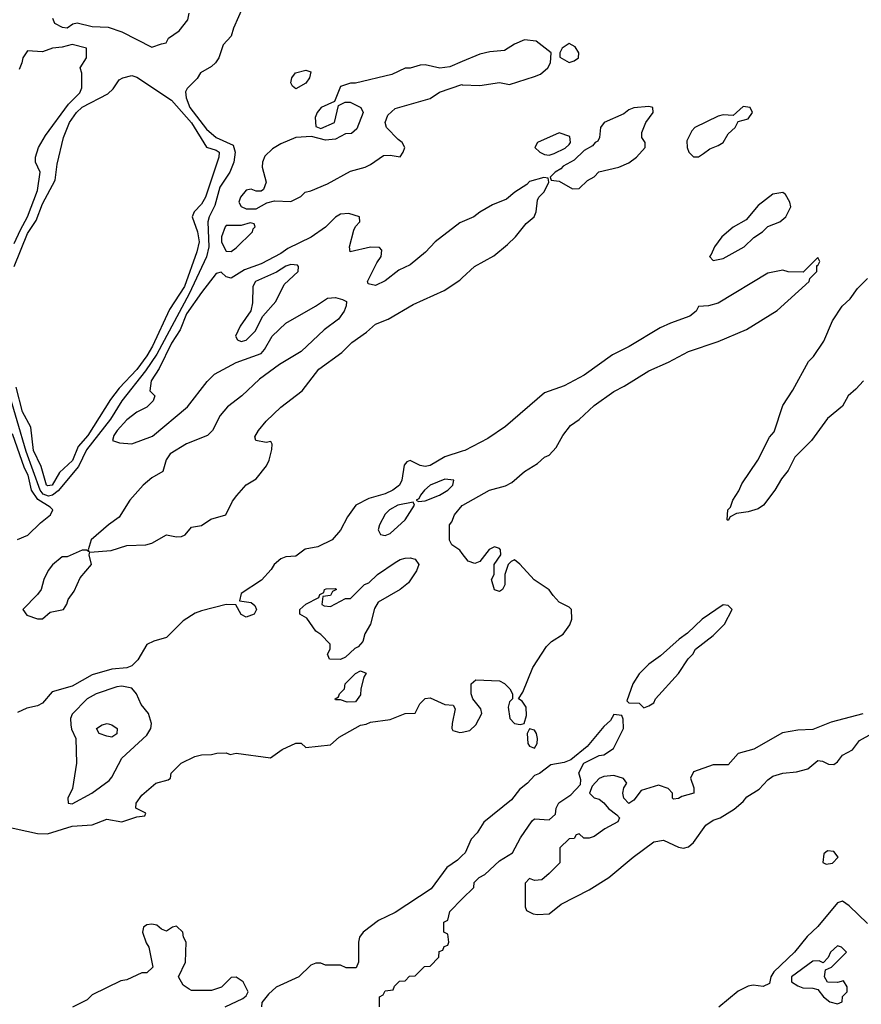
# Model space of a CAD drawing. Header units: inches. Extents: x 2348341 to 2479810, y 460419 to 613669.
# Tile 571 of 656: x 2448219 to 2451606, y 553400 to 557364. Entities that reach past the tile are written whole.
import ezdxf

# ---------------------------------------------------------------- set-up
doc = ezdxf.new("R2010")
doc.units = ezdxf.units.IN
doc.header["$MEASUREMENT"] = 0
doc.layers.add('C4545', color=7, linetype='Continuous')
doc.layers.add('C4555', color=7, linetype='Continuous')

msp = doc.modelspace()

# ---------------------------------------------------------------- linework, layer by layer
at = {"layer": 'C4545', "color": 2}
for points, elevation in [([(2449118.8, 557421.2), (2449078.8, 557330), (2449070, 557298), (2449036.9, 557263.1), (2449020.7, 557210), (2449007.3, 557190), (2448990, 557175.1), (2448946.8, 557150), (2448932.4, 557127.6), (2448892.8, 557087.2), (2448886.2, 557073.8), (2448888.5, 557050), (2448904, 557010), (2448970, 556922.6), (2449009.5, 556889.5), (2449078.4, 556858.4), (2449086.4, 556830), (2449080.4, 556790), (2449064.9, 556750), (2449024.4, 556690), (2449004.4, 556615.6), (2448981.3, 556570), (2448976.5, 556550), (2448979.7, 556450), (2448970.2, 556409.8), (2448900.4, 556259.6), (2448770, 556017.4), (2448725.4, 555950), (2448630, 555829.7), (2448584.4, 555755.6), (2448487.9, 555632.1), (2448455.3, 555564.7), (2448373.1, 555466.9), (2448350.7, 555449.3), (2448334.6, 555445.4), (2448313.5, 555453.5), (2448300.6, 555470), (2448245.4, 555625.4), (2448172.6, 555872.6)], 30), ([(2448351.3, 557370), (2448358.8, 557350), (2448390, 557334), (2448410, 557331), (2448432, 557348), (2448450, 557351.3), (2448510, 557336.4), (2448574.3, 557334.3), (2448630, 557314.9), (2448750, 557253.4), (2448790, 557267.3), (2448808.7, 557271.3), (2448818, 557290), (2448860.4, 557319.6), (2448896, 557364), (2448901.2, 557390)], 30), ([(2448197.1, 556462.9), (2448221.5, 556518.5), (2448250.8, 556570), (2448290, 556676), (2448301.2, 556750), (2448282, 556790), (2448282, 556810), (2448295.1, 556850), (2448322.7, 556897.3), (2448415.8, 557024.2), (2448461.2, 557070), (2448469, 557090), (2448468.9, 557148.9), (2448462, 557170), (2448488, 557210), (2448488, 557250), (2448430, 557264), (2448390, 557253.3), (2448351.3, 557250), (2448310, 557235.1), (2448250, 557239), (2448231, 557210), (2448228, 557190), (2448216.4, 557163.6)], 30), ([(2450000, 557195.6), (2449950, 557174.5), (2449910, 557169.5), (2449850, 557182.7), (2449830, 557181.2), (2449790.7, 557169.3), (2449770, 557169.2), (2449716.1, 557143.9), (2449570, 557109), (2449550, 557108.7), (2449510, 557095.3), (2449485.4, 557034.6), (2449432, 557010), (2449416, 556990), (2449407.3, 556970), (2449410, 556934), (2449430, 556926), (2449486, 556950), (2449502, 557018), (2449528.4, 557031.6), (2449548.4, 557031.6), (2449591.3, 557010), (2449601, 556990), (2449575.3, 556924.7), (2449554, 556906), (2449530, 556904), (2449490, 556882.7), (2449450, 556879.3), (2449393.2, 556893.2), (2449330, 556889.6), (2449270, 556864.7), (2449235.8, 556844.2), (2449205.7, 556814.3), (2449196.4, 556790), (2449194.4, 556770), (2449210.6, 556709.4), (2449199.8, 556680.2), (2449190, 556674), (2449170, 556674), (2449150, 556681.2), (2449130, 556677.2), (2449107.3, 556650), (2449101, 556630), (2449110, 556612), (2449130, 556602), (2449170, 556602), (2449213.6, 556626.4), (2449244.7, 556635.3), (2449310, 556632), (2449350, 556652), (2449368, 556670), (2449390, 556674.8), (2449457.2, 556702.8), (2449550, 556754.8), (2449609.1, 556770.9), (2449630, 556781), (2449683.2, 556816.8), (2449710, 556818.8), (2449750, 556812), (2449762, 556830), (2449768, 556850), (2449758, 556870), (2449741.5, 556881.5), (2449695.3, 556930), (2449689, 556950), (2449700.2, 556979.8), (2449730, 557006), (2449870, 557046.8), (2449907.6, 557072.4), (2449997.5, 557102.5), (2450000, 557102.4)], 34), ([(2448196, 556370), (2448250, 556503.8), (2448284.7, 556555.3), (2448310, 556622), (2448362, 556718), (2448370, 556782), (2448395.4, 556890), (2448419.2, 556950), (2448447.1, 556990), (2448470, 557011.5), (2448573.9, 557066.1), (2448594.3, 557085.7), (2448618.6, 557121.4), (2448634, 557130), (2448670, 557138.7), (2448690, 557132.2), (2448830, 557040.3), (2448910, 556948.7), (2448970, 556850.7), (2449010, 556839.3), (2449022, 556830), (2449020.5, 556810), (2448966, 556650), (2448950, 556621.6), (2448920.7, 556590), (2448913, 556570), (2448934.3, 556510), (2448941.1, 556470), (2448931.7, 556430), (2448881.3, 556290), (2448822.2, 556197.8), (2448752.8, 556050), (2448730, 556011.3), (2448690, 555955.1), (2448619.7, 555880.3), (2448584.6, 555835.4), (2448492.6, 555690), (2448454.2, 555645.8), (2448430.7, 555589.3), (2448379.5, 555540.5), (2448350, 555489.8), (2448330, 555486.6), (2448327.2, 555490), (2448304.9, 555564.9), (2448273.7, 555630), (2448263.9, 555723.9), (2448230, 555785.2), (2448204.8, 555884.8)], 26), ([(2450000, 556550.3), (2449990, 556546), (2449891, 556470), (2449852.4, 556427.6), (2449790, 556377.2), (2449745.1, 556354.9), (2449690, 556312.7), (2449650, 556294), (2449620.4, 556300.4), (2449618, 556310), (2449655.5, 556384.5), (2449673.2, 556410), (2449676.4, 556436.4), (2449667.3, 556447.3), (2449630, 556448.7), (2449548.7, 556428.7), (2449546, 556450), (2449563.2, 556516.8), (2449570, 556532), (2449588, 556550), (2449586, 556570), (2449543.1, 556583.1), (2449510, 556581.2), (2449490, 556569), (2449450, 556529.2), (2449392, 556488), (2449297.2, 556442.8), (2449270, 556423), (2449190, 556381.3), (2449123.4, 556356.6), (2449070, 556324), (2449050, 556328.7), (2449030, 556348), (2449010, 556342), (2448950, 556266), (2448890, 556179.6), (2448864.3, 556115.7), (2448830, 556061.6), (2448779.7, 555960.3), (2448748.2, 555910), (2448742, 555870), (2448762, 555850), (2448756, 555830), (2448730, 555804), (2448690, 555784), (2448650, 555752.7), (2448610.7, 555710), (2448597.3, 555690), (2448592, 555670), (2448620.5, 555660.5), (2448670, 555656.3), (2448753.3, 555686.7), (2448894.3, 555805.7), (2448973.1, 555906.9), (2449003.3, 555936.7), (2449090, 555983.8), (2449190, 556020.7), (2449203.9, 556036.1), (2449234.5, 556090), (2449290, 556142.4), (2449409.2, 556210), (2449457, 556243), (2449490, 556244.9), (2449518, 556238), (2449534, 556230), (2449532, 556212), (2449524.9, 556190), (2449502, 556158), (2449444.2, 556115.8), (2449352, 556028), (2449264.9, 555975.1), (2449183.9, 555916.1), (2449113, 555850), (2449055.1, 555804.9), (2449024.9, 555770), (2448994, 555710), (2448974.8, 555690), (2448890, 555657), (2448824.4, 555615.6), (2448808.3, 555591.7), (2448794.4, 555545.6), (2448750, 555519.5), (2448715.5, 555490), (2448662, 555430), (2448619.5, 555360.5), (2448576, 555330), (2448506, 555270), (2448494, 555230), (2448498, 555222), (2448488, 555228), (2448470, 555228.7), (2448410, 555202), (2448390, 555202), (2448350.6, 555169.4), (2448333.7, 555146.3), (2448316, 555110), (2448304.7, 555070), (2448290.9, 555049.1), (2448232, 554990), (2448247.1, 554967.1), (2448290, 554951.3), (2448310, 554952), (2448342, 554978), (2448395.3, 554990), (2448409.1, 555010.9), (2448414, 555030), (2448437.5, 555062.5), (2448462.7, 555117.3), (2448508, 555170), (2448498, 555210), (2448500.4, 555219.6), (2448587.5, 555227.5), (2448650, 555247.3), (2448726, 555250), (2448750, 555256), (2448809.4, 555290.6), (2448850, 555282), (2448870, 555283), (2448884, 555290), (2448910, 555321), (2448950, 555327.7), (2448987.6, 555352.4), (2449048.7, 555370), (2449075.1, 555424.9), (2449092, 555448), (2449130, 555491), (2449170, 555516), (2449211.6, 555568.4), (2449222.7, 555590), (2449234, 555634), (2449235.3, 555655.3), (2449230, 555666), (2449210, 555662), (2449169.2, 555669.2), (2449165.2, 555685.2), (2449179.3, 555710), (2449210, 555747.3), (2449270, 555804), (2449356, 555870), (2449422.8, 555957.2), (2449515.4, 556024.6), (2449555.6, 556064.4), (2449614, 556106), (2449650, 556138), (2449702, 556158), (2449802.5, 556217.5), (2449926.3, 556273.7), (2449990, 556314.8), (2450000, 556324.2)], 34), ([(2448210, 555271.8), (2448251.2, 555288.8), (2448302, 555338), (2448342.7, 555370), (2448352.7, 555390), (2448342, 555402), (2448292.3, 555432.3), (2448265.6, 555470), (2448252.2, 555530), (2448238, 555558), (2448190, 555696)], 34), ([(2450000, 555626.4), (2449930, 555603.6), (2449870, 555569.6), (2449850, 555564.5), (2449830, 555569.5), (2449790, 555589.3), (2449776.3, 555583.7), (2449765.5, 555570), (2449757.1, 555510), (2449747.7, 555490), (2449720.7, 555470), (2449690, 555455.1), (2449624.2, 555435.8), (2449571.3, 555410), (2449537.5, 555362.5), (2449510, 555309), (2449476, 555270), (2449418, 555242), (2449368.2, 555231.8), (2449330, 555204), (2449290, 555202), (2449270, 555193.2), (2449242.8, 555170), (2449230.8, 555150), (2449191.9, 555108.1), (2449110, 555054), (2449103.6, 555023.6), (2449150, 555018), (2449165.4, 555005.4), (2449171.3, 554990), (2449162, 554970), (2449130, 554959), (2449110, 554969), (2449088.7, 555008.7), (2449049.3, 555009.3), (2448950, 554984.5), (2448925.5, 554974.5), (2448876.7, 554943.3), (2448810, 554876), (2448758, 554862), (2448730, 554849), (2448693.8, 554786.2), (2448670, 554762), (2448650, 554754), (2448590, 554749.5), (2448510, 554726), (2448430, 554680.9), (2448350, 554657.2), (2448310, 554612.7), (2448290, 554600.9), (2448247.3, 554592.7), (2448210, 554575.3)], 34), ([(2450000, 555214.9), (2449990, 555228), (2449958, 555250), (2449948, 555268), (2449948, 555330), (2449958, 555342), (2449969, 555370), (2450000, 555407.6)], 34), ([(2448150, 554118), (2448290, 554088), (2448330, 554086.4), (2448430, 554117.1), (2448510, 554122.8), (2448570, 554144.7), (2448630, 554134.8), (2448690, 554154), (2448722, 554158), (2448726, 554170), (2448686, 554190), (2448688, 554210), (2448710, 554242), (2448766, 554290), (2448816.4, 554303.6), (2448826, 554310), (2448828.7, 554330), (2448868.7, 554370), (2448923.1, 554396.9), (2448950, 554404.7), (2448990, 554406), (2449011.6, 554411.6), (2449050, 554412), (2449066, 554406), (2449090, 554411.3), (2449228.4, 554391.6), (2449274.6, 554425.4), (2449330, 554451.3), (2449351.6, 554451.6), (2449370, 554434), (2449470, 554444.7), (2449504.5, 554475.5), (2449590, 554524), (2449612.7, 554527.3), (2449630, 554536), (2449710, 554546.8), (2449770, 554571.3), (2449810, 554572), (2449829, 554610), (2449850, 554630.8), (2449870, 554634), (2449930, 554606.8), (2449963.6, 554603.6), (2449971, 554590), (2449958.8, 554530), (2449958, 554510), (2449962, 554502), (2449990, 554494), (2450000, 554496)], 34), ([(2450000, 553999.5), (2449979.9, 553980.1), (2449937.3, 553950), (2449875.2, 553864.8), (2449730.3, 553769.7), (2449662.3, 553737.7), (2449601, 553690), (2449586.8, 553670), (2449582.8, 553650), (2449582, 553570), (2449572.7, 553547.3), (2449532.7, 553547.3), (2449510, 553558), (2449450, 553558), (2449430, 553566), (2449410, 553566), (2449390, 553558), (2449342, 553510), (2449251.1, 553468.9), (2449219.6, 553440.4), (2449192.7, 553407.3), (2449192, 553390)], 34), ([(2449666, 553390), (2449666, 553430), (2449682, 553438), (2449690, 553454), (2449722, 553458), (2449727.3, 553472.7), (2449747.3, 553492.7), (2449770, 553494), (2449787.3, 553512.7), (2449810, 553514), (2449848.4, 553551.6), (2449870, 553554), (2449906, 553590), (2449907.3, 553612.7), (2449922, 553618), (2449927.3, 553632.7), (2449942, 553638), (2449946, 553650), (2449942, 553682), (2449926, 553690), (2449926, 553730), (2449942, 553738), (2449950, 553774), (2450000, 553824)], 34), ([(2449046, 553390), (2449116.4, 553423.6), (2449130, 553434), (2449138, 553450), (2449118, 553490), (2449090, 553508.7), (2449070, 553508), (2449030.9, 553469.1), (2448990, 553455.3), (2448910, 553455.3), (2448900.2, 553460.2), (2448876.4, 553476.4), (2448858, 553510), (2448886, 553570), (2448888, 553650), (2448878, 553670), (2448875.3, 553690), (2448850, 553714), (2448834, 553710), (2448810, 553694), (2448790, 553702), (2448770, 553718), (2448750, 553722.9), (2448730, 553719.5), (2448717.3, 553710), (2448713.4, 553690), (2448727.5, 553647.5), (2448738, 553630), (2448754, 553550), (2448730, 553526), (2448710, 553526), (2448650, 553498), (2448625.4, 553494.6), (2448510, 553438), (2448490, 553418), (2448431.1, 553388.9)], 34)]:
    msp.add_lwpolyline(points, dxfattribs=dict(at, elevation=elevation))
for points, elevation in [([(2449330, 557086), (2449316.4, 557096.4), (2449309.2, 557109.2), (2449314, 557130), (2449328.7, 557150), (2449370, 557161), (2449390, 557154), (2449384.7, 557130), (2449370, 557108.7)], 30), ([(2449146, 556546), (2449110, 556535.3), (2449050, 556535.3), (2449046, 556530), (2449031, 556490), (2449031, 556470), (2449043.5, 556443.5), (2449050, 556432), (2449070, 556431.3), (2449090, 556446), (2449155.3, 556510), (2449158, 556522), (2449166, 556530), (2449162, 556542)], 34), ([(2449310, 556378.4), (2449290, 556371.3), (2449252.7, 556347.3), (2449168.2, 556310), (2449157.1, 556290), (2449155.5, 556224.5), (2449148.5, 556191.5), (2449105.5, 556130), (2449087.3, 556090), (2449094.8, 556074.8), (2449110, 556068), (2449130, 556074), (2449166, 556110), (2449197.2, 556170), (2449249.5, 556230), (2449282.4, 556297.6), (2449339.3, 556350), (2449341.2, 556370), (2449336.2, 556376.2)], 38), ([(2449930, 555514.5), (2449871, 555490), (2449847.3, 555470), (2449831.3, 555450), (2449825.4, 555434.6), (2449814, 555430), (2449823.6, 555423.6), (2449850, 555426.8), (2449908.7, 555450), (2449941.2, 555470), (2449962, 555490), (2449966, 555510)], 38), ([(2449802, 555422), (2449741, 555410), (2449707.3, 555390), (2449690, 555372.7), (2449666.8, 555330), (2449661, 555310), (2449671, 555291), (2449690, 555287.3), (2449710, 555294.8), (2449769.3, 555350), (2449808, 555410)], 38), ([(2449510, 554788.7), (2449466, 554790), (2449458, 554810), (2449468, 554830), (2449468, 554850), (2449430, 554888.7), (2449410, 554902), (2449374.6, 554954.6), (2449346, 554970), (2449346, 554990), (2449370, 555011.3), (2449422, 555038), (2449426, 555050), (2449442, 555058), (2449446, 555070), (2449452.7, 555072.7), (2449490, 555074), (2449494, 555070), (2449478, 555062), (2449470, 555046), (2449438, 555042), (2449434, 555010), (2449443.6, 555003.6), (2449470, 555002), (2449530, 555034), (2449550, 555034), (2449606, 555090), (2449623.1, 555096.9), (2449659, 555130), (2449730, 555178.8), (2449750, 555190.7), (2449770, 555196), (2449790, 555198), (2449810, 555192), (2449824.7, 555170), (2449815.3, 555144.7), (2449783.5, 555096.5), (2449750.5, 555069.5), (2449661.4, 555018.6), (2449646.8, 554993.2), (2449630.7, 554930), (2449608.1, 554891.9), (2449599.1, 554860.9), (2449581, 554839), (2449567.5, 554832.5), (2449530, 554798)], 34), ([(2449536.4, 554616.4), (2449510, 554626), (2449490, 554626), (2449488, 554630), (2449502, 554638), (2449506, 554650), (2449526, 554670), (2449528, 554690), (2449570, 554732), (2449590, 554742), (2449612.7, 554732.7), (2449603.6, 554716.4), (2449591, 554670), (2449590, 554646), (2449570, 554618)], 34), ([(2448630, 554680.7), (2448610, 554677.6), (2448526, 554650), (2448490.8, 554630), (2448430, 554568), (2448422.8, 554550), (2448424.5, 554524.5), (2448427.3, 554507.3), (2448444.7, 554470), (2448446.8, 554370), (2448431, 554269), (2448412, 554230), (2448414, 554210), (2448430, 554206.8), (2448509, 554250), (2448578.6, 554301.4), (2448590, 554314), (2448629.7, 554390.3), (2448730, 554484), (2448746, 554510), (2448749.3, 554530), (2448737.2, 554570), (2448707.5, 554607.5), (2448689.2, 554650), (2448670, 554672.3)], 38), ([(2448590, 554475.3), (2448570, 554479), (2448538, 554490), (2448528, 554510), (2448550, 554524.7), (2448570.9, 554530.9), (2448590, 554524.7), (2448610.7, 554510.7), (2448610, 554488.7)], 38)]:
    msp.add_lwpolyline(points, close=True, dxfattribs=dict(at, elevation=elevation))
at = {"layer": 'C4555', "color": 2}
for points, elevation in [([(2450000, 557102.4), (2450070, 557099.1), (2450150, 557110.8), (2450190, 557102.8), (2450290, 557134.8), (2450314.8, 557145.2), (2450344, 557170), (2450355.3, 557190), (2450358, 557230), (2450297, 557277), (2450250, 557282.7), (2450210, 557266), (2450170, 557239.3), (2450110, 557234), (2450070, 557225.1), (2450000, 557195.6)], 34), ([(2450000, 556324.2), (2450049, 556370), (2450126.8, 556413.2), (2450181.5, 556458.5), (2450214, 556490), (2450256.6, 556543.4), (2450289, 556570), (2450297.2, 556590), (2450303.1, 556636.9), (2450308, 556650), (2450328.9, 556671.1), (2450348, 556710), (2450346, 556726), (2450328, 556728), (2450270, 556713.2), (2450259.9, 556700.1), (2450211, 556670), (2450178, 556642), (2450120.9, 556619.1), (2450070.4, 556589.6), (2450046, 556570), (2450000, 556550.3)], 34), ([(2450000, 555407.6), (2450002, 555410), (2450108.7, 555470), (2450173.2, 555486.8), (2450199.3, 555500.7), (2450250, 555544.7), (2450303.1, 555576.9), (2450330, 555602), (2450350, 555611.3), (2450378, 555642), (2450404, 555690), (2450435.3, 555730), (2450470, 555754.8), (2450530, 555810.8), (2450610, 555867.3), (2450651.8, 555888.2), (2450750, 555950.6), (2450830, 555984.9), (2450910, 556027.7), (2451030, 556067.7), (2451143.3, 556116.7), (2451266.8, 556193.2), (2451395.3, 556310), (2451398, 556322), (2451426, 556350), (2451426, 556374), (2451430, 556374), (2451438, 556390), (2451430, 556406), (2451372, 556348), (2451311.6, 556348.4), (2451290, 556355.3), (2451230, 556343.7), (2451030, 556222.9), (2450990, 556212), (2450950.9, 556209.1), (2450941, 556190), (2450916, 556170), (2450837.3, 556142.7), (2450796.4, 556123.6), (2450671.8, 556048.2), (2450604.9, 556015.1), (2450490, 555932.7), (2450410, 555889.3), (2450330, 555861.2), (2450173.9, 555726.1), (2450102.2, 555677.8), (2450010, 555629.7), (2450000, 555626.4)], 34), ([(2451614, 555910), (2451583.6, 555876.4), (2451552, 555850), (2451530, 555808), (2451470, 555758), (2451404.7, 555670), (2451338, 555602), (2451310.6, 555549.4), (2451284.5, 555515.5), (2451258, 555470), (2451211.3, 555410), (2451190, 555395.3), (2451150, 555382), (2451103.6, 555376.4), (2451078, 555362), (2451070, 555348), (2451066, 555350), (2451068.7, 555390), (2451079, 555401), (2451088.7, 555430), (2451113.2, 555466.8), (2451124.1, 555495.9), (2451189.3, 555590.7), (2451236.5, 555683.5), (2451255.3, 555704.7), (2451289.1, 555810.9), (2451330, 555872), (2451392.7, 555987.3), (2451412.5, 556007.5), (2451455.3, 556070), (2451490, 556152), (2451529, 556210), (2451560.2, 556239.8), (2451590, 556282), (2451630, 556322)], 30), ([(2450000, 554496), (2450030, 554502), (2450054.7, 554525.3), (2450079, 554570), (2450074, 554590), (2450042, 554630), (2450035.3, 554650), (2450035.3, 554690), (2450054, 554706), (2450150, 554702.8), (2450170, 554691.3), (2450190.6, 554670.6), (2450202, 554650), (2450202, 554630), (2450190, 554618), (2450184.5, 554595.5), (2450190.8, 554550), (2450210, 554530.8), (2450233.2, 554526.8), (2450249.1, 554530.9), (2450257.6, 554562.4), (2450256.6, 554596.6), (2450240.2, 554620.2), (2450226, 554630), (2450244, 554656), (2450284.1, 554755.9), (2450339.1, 554840.9), (2450359.1, 554860.9), (2450405.2, 554890), (2450432.1, 554927.9), (2450441.2, 554950), (2450439, 554990), (2450430, 554999), (2450390, 555019), (2450365.1, 555045.1), (2450350, 555069), (2450289.3, 555109.3), (2450232, 555172), (2450210, 555188.7), (2450196.9, 555183.1), (2450184.7, 555170), (2450171.3, 555130), (2450171.1, 555088.9), (2450162, 555070), (2450150, 555062), (2450130, 555068.7), (2450118, 555110), (2450128, 555130), (2450128.7, 555170), (2450155.3, 555210), (2450154, 555230), (2450150, 555235.3), (2450130, 555241.2), (2450108.6, 555231.4), (2450070, 555182), (2450050, 555174), (2450023.7, 555183.7), (2450000, 555214.9)], 34), ([(2450000, 553824), (2450046, 553870), (2450048, 553890), (2450068, 553910), (2450090, 553922), (2450150, 553978), (2450202, 554010), (2450234, 554070), (2450280.9, 554139.1), (2450290, 554146), (2450350, 554142), (2450374.6, 554165.4), (2450378, 554190), (2450388.9, 554211.1), (2450436.5, 554243.5), (2450475.3, 554284.7), (2450476.4, 554303.6), (2450468.7, 554331.3), (2450488.7, 554371.3), (2450550, 554402), (2450570, 554404.7), (2450608, 554430), (2450648, 554510), (2450647.3, 554547.3), (2450642, 554562), (2450610, 554566), (2450596.9, 554543.1), (2450570, 554518), (2450502, 554438), (2450436, 554384), (2450410, 554373.2), (2450355.9, 554364.1), (2450310.4, 554329.6), (2450290, 554321.2), (2450262.8, 554290), (2450230, 554264), (2450197.6, 554222.4), (2450087, 554133), (2450059.1, 554090), (2450035.2, 554064.8), (2450010.8, 554010), (2450000, 553999.5)], 34), ([(2451611.1, 554568.9), (2451484.5, 554535.5), (2451410, 554506), (2451350, 554504.2), (2451287.8, 554492.3), (2451173, 554427), (2451110.4, 554409.6), (2451070, 554364), (2451010, 554364), (2450930, 554335.3), (2450918, 554310), (2450931.1, 554271.1), (2450931.3, 554250), (2450883.6, 554236.4), (2450870, 554228), (2450850, 554226), (2450846, 554230), (2450846, 554250), (2450828.4, 554268.4), (2450790, 554282), (2450719.6, 554260.4), (2450690, 554222), (2450670, 554208.7), (2450649.3, 554230), (2450646, 554250), (2450649.3, 554270.7), (2450662, 554290), (2450649.1, 554309.1), (2450610, 554321.2), (2450570, 554317.2), (2450550.6, 554309.4), (2450522, 554278), (2450512, 554250), (2450531, 554231), (2450550, 554226), (2450570, 554210.8), (2450587.7, 554187.7), (2450622, 554162), (2450632, 554150), (2450625.4, 554134.6), (2450573.7, 554106.3), (2450530, 554075.3), (2450510, 554069), (2450489, 554069), (2450470, 554086), (2450458, 554082), (2450450, 554068), (2450430, 554066), (2450392, 554030), (2450392, 553970), (2450350, 553926), (2450319.6, 553900.4), (2450290, 553898), (2450270, 553906), (2450252.7, 553887.3), (2450252.7, 553792.7), (2450258, 553778), (2450284.7, 553764.7), (2450302, 553762), (2450350, 553764.7), (2450397.2, 553802.8), (2450510, 553860.7), (2450589, 553910), (2450687.8, 553992.2), (2450770, 554053.4), (2450810, 554060.4), (2450870, 554032.7), (2450890, 554028), (2450910, 554034), (2450930, 554050.8), (2450979.5, 554120.5), (2451010, 554141), (2451038, 554150), (2451094.2, 554185.8), (2451130, 554216), (2451145.1, 554234.9), (2451194.3, 554265.7), (2451230, 554304), (2451250, 554318.8), (2451289.6, 554330.4), (2451344.8, 554335.2), (2451390, 554347.3), (2451430, 554381), (2451450, 554378.8), (2451473.6, 554366.4), (2451495.1, 554364.9), (2451510, 554376), (2451530, 554402.8), (2451570, 554424), (2451597.6, 554462.4), (2451649, 554490)], 34), ([(2451630, 553725.2), (2451556.5, 553796.5), (2451530, 553815.3), (2451510, 553808.7), (2451430, 553713.2), (2451387, 553673), (2451337.1, 553610), (2451253, 553530), (2451241.6, 553510), (2451236.5, 553483.5), (2451210, 553471.6), (2451170, 553476.2), (2451150, 553472.7), (2451110, 553452.7), (2451032, 553388)], 34)]:
    msp.add_lwpolyline(points, dxfattribs=dict(at, elevation=elevation))
for points, elevation in [([(2450430, 557268), (2450402, 557250), (2450392, 557230), (2450392.7, 557212.7), (2450430, 557192), (2450450, 557198), (2450468, 557210), (2450468.7, 557230), (2450454.6, 557254.6)], 34), ([(2450750, 557014), (2450690, 557009.2), (2450670, 557001.2), (2450650, 556985.2), (2450571.3, 556950), (2450556, 556930), (2450552, 556890), (2450544.7, 556875.3), (2450534, 556870), (2450523.6, 556856.4), (2450490, 556838), (2450450, 556798), (2450405.4, 556774.6), (2450396.9, 556763.1), (2450374, 556750), (2450354, 556730), (2450358, 556718), (2450390, 556714), (2450443.6, 556683.6), (2450470, 556684.7), (2450503.1, 556716.9), (2450530, 556732), (2450549.1, 556750.9), (2450630, 556770.7), (2450670, 556787.7), (2450701.2, 556810), (2450735.3, 556850), (2450735.3, 556870), (2450722, 556890), (2450722, 556910), (2450739, 556950), (2450768, 556990), (2450766, 557010)], 34), ([(2451130, 557014), (2451090, 556978), (2451050, 556980.9), (2451030, 556975.1), (2450936, 556930), (2450923, 556917), (2450903.6, 556876.4), (2450904.7, 556850), (2450912, 556830), (2450930, 556812), (2450950, 556811.3), (2450970, 556824.7), (2450995.5, 556844.5), (2451030, 556857.3), (2451049, 556870), (2451070, 556904.7), (2451098, 556930), (2451110, 556954), (2451150, 556964.7), (2451168, 556990), (2451158, 557010)], 34), ([(2450390, 556908.7), (2450302, 556870), (2450292, 556850), (2450312, 556830), (2450330, 556821), (2450350, 556818), (2450370, 556824.7), (2450413.6, 556846.4), (2450430, 556862), (2450435.3, 556870), (2450433.2, 556893.2)], 34), ([(2451290, 556668), (2451250, 556662), (2451190, 556615.3), (2451142, 556558), (2451090, 556529), (2451044, 556490), (2451014.8, 556450), (2451002, 556418), (2450994, 556410), (2451010, 556394), (2451050, 556402.8), (2451134, 556450), (2451172.7, 556487.3), (2451208, 556510), (2451229.1, 556530.9), (2451278, 556550), (2451302, 556570), (2451322, 556610), (2451318, 556630), (2451300.4, 556660.4)], 34), ([(2451050, 555008), (2450964.7, 554950), (2450906.4, 554893.6), (2450872, 554870), (2450796.8, 554803.2), (2450750, 554768.7), (2450711.3, 554730), (2450686, 554690), (2450662, 554622), (2450670, 554614), (2450711.6, 554611.6), (2450730, 554594), (2450750, 554602), (2450770, 554614), (2450778, 554630), (2450870, 554732), (2450909, 554791), (2450928, 554810), (2450938, 554830), (2451010, 554884.7), (2451055.3, 554930), (2451086, 554990), (2451070, 555006)], 34), ([(2450270, 554508.7), (2450260.7, 554490), (2450263, 554450), (2450270, 554438.8), (2450290, 554431.3), (2450301.2, 554450), (2450302.7, 554470), (2450298, 554490), (2450290, 554504)], 34), ([(2451470, 554017.2), (2451454.8, 554005.2), (2451451.1, 553971.1), (2451464.5, 553964.5), (2451490, 553968.5), (2451512.7, 553992.7), (2451494.8, 554014.8)], 34), ([(2451510, 553635.3), (2451482, 553610), (2451472, 553588), (2451452.7, 553567.3), (2451435.3, 553575.3), (2451410, 553574), (2451324, 553510), (2451324, 553490), (2451350, 553474), (2451370, 553466.4), (2451410, 553464.9), (2451430, 553458.8), (2451454, 553430), (2451478.8, 553410), (2451510, 553402), (2451528.7, 553410), (2451529.3, 553430.7), (2451548, 553450), (2451548, 553470), (2451534, 553494), (2451510, 553488), (2451470, 553488.7), (2451458, 553510), (2451462, 553538), (2451486, 553550), (2451546, 553610), (2451526, 553630)], 38)]:
    msp.add_lwpolyline(points, close=True, dxfattribs=dict(at, elevation=elevation))

doc.saveas('drawing.dxf')
